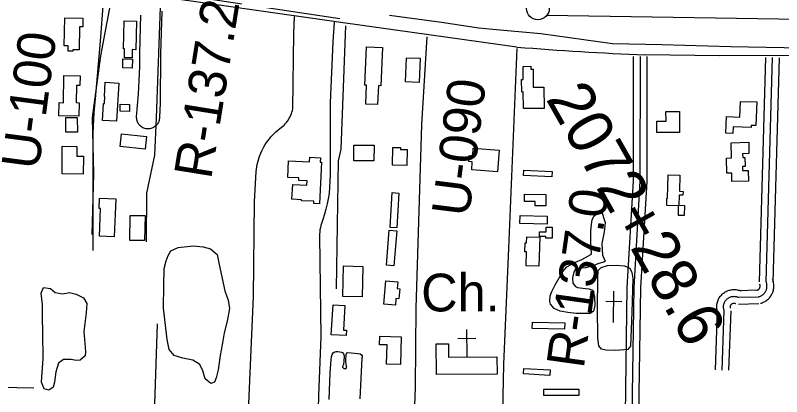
# Model space of a CAD drawing. Extents: x 3508733 to 3546731, y 546897 to 572481.
# Drawn here: x 3529654 to 3531340, y 561193 to 562032 of the extents above; entities that cross this region are included whole.
import ezdxf

# ---------------------------------------------------------------- set-up
doc = ezdxf.new("R2010")
doc.units = 0
for name, color, linetype in [('V-BLDG-OTLN', 7, 'Continuous'), ('V-DTCH-CNTR', 7, 'Continuous'), ('V-LEVE-TOET', 7, 'Continuous'), ('V-RIVR-RANG-IDEN', 7, 'Continuous'), ('V-ROAD-CNTR', 7, 'Continuous'), ('V-SITE-OTLN', 7, 'Continuous'), ('V-SITE-OTLN-IDEN', 7, 'Continuous'), ('V-SITE-VEGE', 7, 'Continuous'), ('V-SURV-IDEN', 7, 'Continuous'), ('V-SURV-LINE', 7, 'Continuous'), ('V-TOPO-SHOR', 7, 'Continuous')]:
    doc.layers.add(name, color=color, linetype=linetype)

msp = doc.modelspace()

# ---------------------------------------------------------------- linework, layer by layer
at = {"layer": 'V-BLDG-OTLN'}
for points in [[(3529762, 561965.5), (3529762.9, 562026.7), (3529803, 562026.1), (3529802.7, 562006.9), (3529795.4, 562007), (3529794.6, 561956.7), (3529781.1, 561956.9), (3529781, 561953.3), (3529770.3, 561953.4), (3529770.5, 561965.4)], [(3529892.3, 561958.8), (3529894, 562020.3), (3529921, 562019.5), (3529919.3, 561956.8), (3529911.7, 561957), (3529911.2, 561938.7), (3529894.2, 561939.2), (3529894.7, 561958.7)], [(3530423.5, 561879.1), (3530427.2, 561963), (3530462.1, 561961.4), (3530458.4, 561877.6), (3530453.2, 561877.9), (3530451.4, 561836), (3530425.4, 561837.1), (3530427.2, 561879)], [(3529911.6, 561916.5), (3529890.5, 561917.2), (3529891.1, 561936.9), (3529912.3, 561936.2)], [(3530545, 561937.9), (3530542.5, 561884.4), (3530512.6, 561885.8), (3530515.1, 561939.3)], [(3530793.3, 561914.3), (3530793.7, 561874.1), (3530817.4, 561874.3), (3530817.8, 561827.8), (3530772.1, 561827.3), (3530771.7, 561863.8), (3530768.3, 561863.7), (3530768, 561891), (3530771.6, 561891), (3530771.4, 561920.2), (3530788.7, 561920.3), (3530788.7, 561914.2)], [(3529794.4, 561840.1), (3529793.9, 561810.3), (3529749.8, 561811.1), (3529750.4, 561840.4), (3529760, 561840.2), (3529761.1, 561899.8), (3529796.6, 561899.1), (3529796.2, 561878.1), (3529789.2, 561878.3), (3529788.5, 561840.3)], [(3529882.1, 561883.1), (3529876.7, 561799.3), (3529845.8, 561801.3), (3529848.2, 561838.5), (3529850.3, 561838.3), (3529851.3, 561853.7), (3529850.2, 561853.8), (3529852.3, 561885.1)], [(3529905.3, 561821), (3529884.9, 561821.4), (3529885.2, 561836.7), (3529905.6, 561836.3)], [(3531285.4, 561841.8), (3531283.3, 561789.9), (3531273.1, 561790.3), (3531272.9, 561785.7), (3531233.7, 561787.2), (3531233.1, 561772.6), (3531217.7, 561773.2), (3531219.2, 561809.8), (3531248.2, 561808.6), (3531249.6, 561843.2)], [(3531115.4, 561820.9), (3531115.7, 561774.8), (3531065.9, 561774.5), (3531065.8, 561799.4), (3531086, 561799.5), (3531085.8, 561820.7)], [(3529790.9, 561775.2), (3529765.6, 561775), (3529765.3, 561807.4), (3529790.6, 561807.6)], [(3529940.1, 561737.8), (3529884.6, 561743.7), (3529887.6, 561771.4), (3529943.1, 561765.5)], [(3531230.3, 561718.7), (3531229.4, 561752.2), (3531267.8, 561753.2), (3531268.4, 561728.2), (3531254.5, 561727.9), (3531254.7, 561719.6), (3531259.5, 561719.8), (3531260, 561700.1), (3531254.2, 561699.9), (3531254.4, 561690.7), (3531266.6, 561691), (3531267.2, 561667.6), (3531230.8, 561666.7), (3531230.4, 561685.2), (3531219.9, 561684.9), (3531219.1, 561718.4)], [(3529804.2, 561722.7), (3529803.8, 561682.9), (3529757.1, 561683.4), (3529757.7, 561744.3), (3529789.6, 561744), (3529789.4, 561722.8)], [(3530443.5, 561746.5), (3530443.4, 561712.4), (3530398.7, 561712.5), (3530398.8, 561746.7)], [(3530516.1, 561737.2), (3530515.7, 561702.1), (3530484.1, 561702.4), (3530484.5, 561741.4), (3530502, 561741.3), (3530502, 561737.4)], [(3530715.3, 561688), (3530658.4, 561692.1), (3530659.7, 561710), (3530651.7, 561710.5), (3530652.7, 561723.8), (3530660.5, 561723.2), (3530661.8, 561740.2), (3530718.8, 561736.1)], [(3530255.6, 561712.5), (3530301.7, 561710.2), (3530302.2, 561720.2), (3530325.7, 561719), (3530325.2, 561709.3), (3530328.2, 561709.1), (3530323.8, 561618), (3530311.1, 561618.6), (3530311.3, 561623.2), (3530284, 561624.5), (3530284.1, 561626.5), (3530262.9, 561627.6), (3530264.5, 561660.1), (3530295.9, 561658.6), (3530296.3, 561668), (3530278.1, 561668.9), (3530278.4, 561674.5), (3530253.8, 561675.7)], [(3530772.7, 561691.7), (3530835.1, 561688.7), (3530834.5, 561676.8), (3530772.1, 561679.8)], [(3531116, 561680.8), (3531115.2, 561645.3), (3531123.4, 561645.1), (3531123.2, 561636.6), (3531114.6, 561636.8), (3531114.2, 561614.4), (3531126.2, 561614.2), (3531125.7, 561591.8), (3531113.1, 561592.1), (3531113.5, 561613.3), (3531087.5, 561613.8), (3531087.9, 561630), (3531089.3, 561629.9), (3531090.4, 561681.3)], [(3530498.3, 561641.4), (3530493.4, 561564.9), (3530478.7, 561565.8), (3530483.5, 561642.3)], [(3530774.5, 561639), (3530821.3, 561638.5), (3530821.1, 561613.2), (3530798.1, 561613.4), (3530798.2, 561622.8), (3530774.4, 561623)], [(3529875.2, 561628.9), (3529872, 561545), (3529839.3, 561546.2), (3529841.6, 561607.5), (3529838.6, 561607.6), (3529839.6, 561630.2)], [(3529939.6, 561591.7), (3529938.8, 561536.6), (3529906.5, 561537.1), (3529907.3, 561592.2)], [(3530765.1, 561592.3), (3530824.7, 561590.5), (3530824.2, 561572.6), (3530764.5, 561574.4)], [(3530835.4, 561566.2), (3530835.6, 561542), (3530821.5, 561541.9), (3530821.5, 561545.7), (3530807.3, 561545.6), (3530807.2, 561556.1), (3530822.1, 561556.2), (3530822.1, 561566.1)], [(3530470.6, 561482.7), (3530477, 561559.5), (3530493.4, 561558.1), (3530487, 561481.4)], [(3530807.9, 561544.2), (3530806.1, 561480.7), (3530778.3, 561481.5), (3530779.1, 561512.1), (3530775.1, 561512.2), (3530775.7, 561532.1), (3530779.2, 561532), (3530779.6, 561545.1)], [(3530417.5, 561412.8), (3530374.7, 561413.7), (3530376.2, 561481), (3530419, 561480)], [(3530465.4, 561396.6), (3530469.8, 561448.1), (3530495.9, 561445.8), (3530494.7, 561431.4), (3530499.9, 561430.9), (3530498, 561408.5), (3530491.6, 561409.1), (3530490.4, 561394.5)], [(3530349.3, 561329.6), (3530353.3, 561395.3), (3530379.4, 561393.7), (3530376.1, 561339.9), (3530382.7, 561339.5), (3530382, 561327.6)], [(3530791.9, 561357.5), (3530862.9, 561356), (3530862.6, 561341.9), (3530791.6, 561343.4)], [(3530503, 561325.3), (3530501.6, 561263.8), (3530471.2, 561264.5), (3530472.2, 561307.2), (3530455.5, 561307.5), (3530455.9, 561326.3)], [(3530607.4, 561280.2), (3530713.9, 561280.7), (3530714.1, 561242.6), (3530580.6, 561242), (3530580.3, 561309.7), (3530607.3, 561309.8)], [(3530830.2, 561240.1), (3530772.1, 561243.4), (3530772.7, 561255.4), (3530830.8, 561252)], [(3530893.7, 561196.1), (3530817.2, 561196.1), (3530817.2, 561209.7), (3530893.7, 561209.7)]]:
    msp.add_lwpolyline(points, close=True, dxfattribs=at)
at = {"layer": 'V-DTCH-CNTR'}
for points in [[(3529899.3, 559066.7), (3529908, 559319.9), (3529912.3, 559525.3), (3529918.8, 559751), (3529925.7, 560006.5), (3529931.1, 560239.5), (3529939.3, 560521.8), (3529945.6, 560722.2), (3529952.3, 560934.1), (3529960.7, 561154.4), (3529967.3, 561353.3)], [(3529695.3, 561212), (3529507.7, 561215.4)]]:
    msp.add_lwpolyline(points, dxfattribs=at)
at = {"layer": 'V-LEVE-TOET'}
msp.add_lwpolyline([(3530477.6, 562032.6), (3530592, 562017.4), (3530674.1, 562004.8), (3530705.2, 562002.1), (3530810.8, 561992.2), (3530968.1, 561970.7), (3531076.7, 561968.4), (3531228.3, 561963.9), (3531384.5, 561961.1), (3531547.2, 561962), (3531718.8, 561961.4), (3531875.6, 561959.8), (3532065.3, 561952), (3532263.7, 561948.1), (3532436.4, 561946.3), (3532586.2, 561946.6), (3532756.6, 561949.6), (3532872.4, 561947.8), (3533020.8, 561951.8)], dxfattribs=at)
at = {"layer": 'V-ROAD-CNTR'}
for points in [[(3530757.8, 561962.6), (3530375.4, 562015.6), (3529917.2, 562082.3), (3529550.4, 562141.6), (3529261.2, 562190.2), (3528940.5, 562241.7), (3528483.4, 562310), (3528326.5, 562333.9), (3528176, 562360.4)], [(3529869.8, 562092.3), (3529842, 561943.5), (3529823.3, 561807.8), (3529826.2, 561684), (3529822.9, 561550.5)], [(3529851.2, 562090.3), (3529847.9, 562062.2), (3529840.6, 561975.5), (3529829.7, 561848.8), (3529828.3, 561833.7), (3529827.1, 561818.6), (3529826.1, 561803.5), (3529825.4, 561788.4), (3529824.9, 561773.3), (3529824.7, 561758.2), (3529824.6, 561743), (3529824.9, 561727.9), (3529825.1, 561626.8), (3529825, 561515.1)], [(3529942.7, 561533.7), (3529943.9, 561641.1), (3529961.4, 561724.4), (3529964.7, 561806.7), (3529974.7, 562072)], [(3529976.4, 562041.4), (3529973.7, 561947.3), (3529972.6, 561839.4), (3529971.5, 561808), (3529971.4, 561805.7), (3529971.1, 561803.5), (3529970.7, 561801.3), (3529970, 561799.1), (3529969.2, 561797.1), (3529968.1, 561795.1), (3529966.9, 561793.2), (3529965.5, 561791.4), (3529964, 561789.7), (3529962.3, 561788.2), (3529960.5, 561786.9), (3529958.6, 561785.7), (3529956.6, 561784.7), (3529954.5, 561783.8), (3529952.4, 561783.2), (3529950.2, 561782.7), (3529947.9, 561782.5), (3529945.7, 561782.5), (3529943.4, 561782.6), (3529941.2, 561783), (3529939, 561783.5), (3529936.9, 561784.3), (3529934.9, 561785.2), (3529932.9, 561786.3), (3529931, 561787.6), (3529929.3, 561789.1), (3529927.7, 561790.6), (3529926.3, 561792.4), (3529925, 561794.2), (3529923.9, 561796.2), (3529923, 561798.2), (3529922.2, 561800.4), (3529921.7, 561802.5), (3529921.3, 561804.8), (3529921.2, 561807), (3529921.2, 561809.3), (3529925, 561859), (3529926.2, 561874.2), (3529927.1, 561889.4), (3529927.8, 561904.6), (3529928.3, 561919.8), (3529928.5, 561935.1), (3529928.5, 561950.3), (3529930.6, 562032.7)], [(3530190.6, 561719.4), (3530192.4, 561724.3), (3530194.3, 561729.2), (3530196.5, 561734), (3530198.8, 561738.7), (3530201.4, 561743.3), (3530204.1, 561747.9), (3530206.9, 561752.3), (3530210, 561756.6), (3530213.2, 561760.7), (3530216.6, 561764.8), (3530220.1, 561768.7), (3530223.8, 561772.4), (3530227.6, 561776), (3530231.6, 561779.5), (3530235.7, 561782.8), (3530239.9, 561786), (3530242.8, 561788.4), (3530245.5, 561791), (3530248.1, 561793.7), (3530250.6, 561796.6), (3530252.9, 561799.6), (3530255, 561802.7), (3530256.9, 561805.9), (3530258.7, 561809.2), (3530260.3, 561812.7), (3530261.7, 561816.2), (3530262.9, 561819.7), (3530264, 561823.4), (3530264.8, 561827), (3530266.9, 561992.4), (3530268.5, 562030.1)], [(3530355.8, 562017.3), (3530352.7, 561974.5), (3530347.2, 561840), (3530347.1, 561681.8), (3530344.8, 561640.5), (3530342.6, 561629), (3530340.1, 561617.5), (3530337.4, 561606), (3530334.4, 561594.7), (3530331.2, 561583.4), (3530329.4, 561578.9), (3530327.9, 561574.4), (3530326.6, 561569.9), (3530325.4, 561565.2), (3530324.5, 561560.6), (3530323.9, 561555.9), (3530323.4, 561551.1), (3530323.2, 561546.4), (3530326.6, 561324.7), (3530321.1, 561195.6)], [(3530380.9, 562009.4), (3530370.6, 561738.2), (3530364.6, 561712.1), (3530359.9, 561430.7)], [(3530559.4, 561985.5), (3530547.6, 561792.3), (3530535.1, 561388.4), (3530534, 561215.2), (3530518.9, 560778.5), (3530508.5, 560571.1), (3530504.1, 560303.2), (3530492.2, 560018.4), (3530481.7, 559698), (3530473.9, 559467.1), (3530461.8, 559158.8), (3530445.6, 558873.6)], [(3530757.4, 561959.2), (3530739.3, 561519.7), (3530728.1, 561264.8), (3530719.9, 560873.1), (3530708.5, 560417.6), (3530693.2, 560110.3), (3530682.3, 559812.2), (3530671.6, 559664.4), (3530658.8, 559202.3), (3530646.6, 558789.6)], [(3531013.8, 561941.6), (3531013.5, 561668), (3531000, 561433.7), (3530995.8, 561154.1), (3530984.3, 560918.8), (3530983.8, 560899.1)], [(3531028.8, 561941.6), (3531028.5, 561667.5), (3531015, 561433.1), (3531010.8, 561153.6), (3530999.3, 560918.3), (3530994.3, 560729), (3531028.8, 560673.8), (3531025.1, 560528.7), (3531013.8, 560411.7), (3531020.9, 560353.5)], [(3531043.8, 561941.6), (3531043.5, 561667.1), (3531030, 561432.6), (3531025.7, 561153.1), (3531014.2, 560917.7), (3531009.4, 560733.1), (3531043.9, 560677.9), (3531040.1, 560527.8), (3531028.9, 560411.9), (3531035.8, 560355.3)], [(3533658.4, 561907.9), (3533541.9, 561915.5), (3533395, 561913.3), (3533072.6, 561919.4), (3532755.8, 561921.3), (3532456.1, 561927.6), (3532040.3, 561932.9), (3531791.7, 561935.3), (3531484.6, 561944.3), (3531204.4, 561943.2), (3531039.6, 561945.3)], [(3531291.4, 561446.1), (3531305.4, 561940)], [(3531306.4, 561445.7), (3531320.4, 561939.6)], [(3531321.4, 561445.3), (3531335.4, 561939.2)], [(3530163.7, 561074.1), (3530171.2, 561245.4), (3530178.3, 561413.4), (3530180.4, 561622), (3530184.2, 561688.5), (3530184.7, 561693.8), (3530185.5, 561699), (3530186.5, 561704.2), (3530187.7, 561709.3), (3530189, 561714.4), (3530190.6, 561719.4)], [(3531293.9, 561398.7), (3531295.6, 561399.2), (3531297.7, 561400), (3531299.8, 561400.9), (3531301.8, 561401.9), (3531303.8, 561403), (3531305.7, 561404.2), (3531307.6, 561405.5), (3531309.3, 561406.9), (3531311, 561408.4), (3531312.6, 561410), (3531314, 561411.7), (3531315.4, 561413.5), (3531316.7, 561415.4), (3531317.9, 561417.3), (3531318.9, 561419.3), (3531319.9, 561421.4), (3531320.7, 561423.5), (3531321.4, 561425.6), (3531322, 561427.8), (3531322.4, 561430), (3531322.8, 561432.2), (3531323, 561434.5), (3531323, 561436.7), (3531323, 561439), (3531322.8, 561441.2), (3531322.5, 561443.5), (3531322, 561445.7), (3531321.5, 561447.9), (3531320.8, 561449.9), (3531320.4, 561450.9)], [(3531285.5, 561427.6), (3531286.5, 561427.8), (3531287, 561428), (3531287.5, 561428.2), (3531288, 561428.5), (3531288.4, 561428.7), (3531288.9, 561429), (3531289.3, 561429.3), (3531289.7, 561429.7), (3531290.1, 561430), (3531290.5, 561430.4), (3531290.9, 561430.8), (3531291.2, 561431.2), (3531291.5, 561431.7), (3531291.8, 561432.2), (3531292, 561432.6), (3531292.3, 561433.1), (3531292.5, 561433.6), (3531292.6, 561434.1), (3531292.8, 561434.7), (3531292.9, 561435.2), (3531293, 561435.7), (3531293, 561436.3), (3531293, 561436.8), (3531293, 561437.3), (3531293, 561437.9), (3531292.9, 561438.4), (3531292.8, 561438.9), (3531292.6, 561439.5), (3531292.4, 561440.1), (3531292.3, 561440.5)], [(3531289.7, 561413.2), (3531291, 561413.5), (3531292.4, 561414), (3531293.6, 561414.5), (3531294.9, 561415.2), (3531296.1, 561415.8), (3531297.3, 561416.6), (3531298.4, 561417.4), (3531299.5, 561418.3), (3531300.6, 561419.2), (3531301.5, 561420.2), (3531302.5, 561421.3), (3531303.3, 561422.4), (3531304.1, 561423.5), (3531304.8, 561424.7), (3531305.5, 561426), (3531306.1, 561427.2), (3531306.6, 561428.5), (3531307, 561429.9), (3531307.4, 561431.2), (3531307.7, 561432.6), (3531307.9, 561434), (3531308, 561435.4), (3531308, 561436.8), (3531308, 561438.2), (3531307.9, 561439.6), (3531307.7, 561440.9), (3531307.4, 561442.3), (3531307.1, 561443.7), (3531306.6, 561445), (3531306.4, 561445.7)], [(3531199.9, 561377.6), (3531199.3, 561379.3), (3531198.7, 561381.4), (3531198.2, 561383.6), (3531197.8, 561385.8), (3531197.6, 561388.1), (3531197.4, 561390.3), (3531197.5, 561392.6), (3531197.6, 561394.8), (3531197.9, 561397), (3531198.3, 561399.2), (3531198.9, 561401.4), (3531199.6, 561403.5), (3531200.4, 561405.6), (3531201.3, 561407.7), (3531202.3, 561409.7), (3531203.5, 561411.6), (3531204.7, 561413.4), (3531206.1, 561415.2), (3531207.6, 561416.9), (3531209.2, 561418.5), (3531210.8, 561420), (3531212.6, 561421.4), (3531214.4, 561422.7), (3531216.3, 561423.9), (3531218.3, 561425), (3531220.3, 561425.9), (3531222.4, 561426.7), (3531224.5, 561427.5), (3531226.7, 561428), (3531228.9, 561428.5), (3531231.1, 561428.8), (3531233.3, 561429), (3531235.5, 561429.1), (3531237.8, 561429), (3531240, 561428.8), (3531242.2, 561428.5), (3531244.4, 561428), (3531246.6, 561427.4), (3531248.7, 561426.7), (3531250.6, 561425.9), (3531251.2, 561425.7)], [(3531214, 561382.6), (3531213.6, 561383.9), (3531213.2, 561385.2), (3531212.9, 561386.5), (3531212.7, 561387.9), (3531212.5, 561389.2), (3531212.5, 561390.6), (3531212.5, 561391.9), (3531212.6, 561393.3), (3531212.7, 561394.7), (3531213, 561396), (3531213.3, 561397.3), (3531213.7, 561398.6), (3531214.2, 561399.9), (3531214.8, 561401.1), (3531215.4, 561402.3), (3531216.1, 561403.5), (3531216.9, 561404.6), (3531217.7, 561405.7), (3531218.6, 561406.7), (3531219.5, 561407.7), (3531220.6, 561408.6), (3531221.6, 561409.4), (3531222.7, 561410.2), (3531223.9, 561410.9), (3531225.1, 561411.6), (3531226.3, 561412.2), (3531227.5, 561412.7), (3531228.8, 561413.1), (3531230.1, 561413.4), (3531231.5, 561413.7), (3531232.8, 561413.9), (3531234.2, 561414), (3531235.5, 561414.1), (3531236.9, 561414), (3531238.2, 561413.9), (3531239.6, 561413.7), (3531240.9, 561413.4), (3531242.2, 561413.1), (3531243.5, 561412.6), (3531244.8, 561412.1), (3531245.1, 561412)], [(3531244.7, 561427), (3531289.3, 561428.1)], [(3531245.1, 561412), (3531289.7, 561413.2)], [(3531228.2, 561387.7), (3531227.8, 561388.5), (3531227.7, 561389), (3531227.6, 561389.5), (3531227.5, 561389.9), (3531227.5, 561390.4), (3531227.5, 561390.9), (3531227.5, 561391.3), (3531227.5, 561391.8), (3531227.6, 561392.3), (3531227.6, 561392.8), (3531227.8, 561393.2), (3531227.9, 561393.7), (3531228.1, 561394.1), (3531228.3, 561394.5), (3531228.5, 561395), (3531228.7, 561395.4), (3531229, 561395.8), (3531229.3, 561396.1), (3531229.6, 561396.5), (3531229.9, 561396.8), (3531230.3, 561397.2), (3531230.7, 561397.4), (3531231, 561397.7), (3531231.4, 561398), (3531231.9, 561398.2), (3531232.3, 561398.4), (3531232.7, 561398.6), (3531233.2, 561398.7), (3531233.6, 561398.9), (3531234.1, 561399), (3531234.6, 561399), (3531235, 561399.1), (3531235.5, 561399.1), (3531236, 561399.1), (3531236.5, 561399), (3531236.9, 561398.9), (3531237.4, 561398.8), (3531237.9, 561398.7), (3531238.3, 561398.6), (3531238.9, 561398.3), (3531239, 561398.3)], [(3531245.5, 561397), (3531290.1, 561398.2)], [(3531194.4, 561252.3), (3531199, 561383.2)], [(3531209.4, 561251.8), (3531214, 561382.6)], [(3531224.4, 561251.3), (3531229, 561382.1)], [(3530321.1, 561195.6), (3530316.6, 561017.9), (3530307.5, 560836.5), (3530301.5, 560617.9)]]:
    msp.add_lwpolyline(points, dxfattribs=at)
msp.add_arc((3531371.2, 569646.9), 7708.7, 265.43641, 267.53528, dxfattribs=at)
at = {"layer": 'V-SITE-OTLN'}
for p, q in [((3530970.4, 561356.3), (3530971.2, 561425.1)), ((3530988.7, 561402), (3530953.2, 561402.4)), ((3530648.3, 561280.9), (3530647.3, 561340.9)), ((3530667.7, 561321.2), (3530627.7, 561320.6))]:
    msp.add_line(p, q, dxfattribs=at)
msp.add_lwpolyline([(3531002.2, 561297.3), (3530975.1, 561295.2), (3530953.6, 561295.8), (3530944.2, 561297.9), (3530938, 561305.4), (3530935.8, 561321.9), (3530934.9, 561388.1), (3530935.6, 561454.4), (3530936.9, 561470.8), (3530942.9, 561477.4), (3530957.4, 561482), (3530977.4, 561483), (3530994.7, 561481.2), (3531006, 561476.4), (3531010.6, 561466.5), (3531012.8, 561453.2), (3531010.9, 561379.5), (3531007.4, 561304.3)], close=True, dxfattribs=at)
at = {"layer": 'V-SITE-VEGE'}
for points in [[(3530920.3, 561506), (3530921.8, 561506.8), (3530921.9, 561509.2), (3530921.9, 561512.7), (3530920.8, 561517.7), (3530920.1, 561524.4), (3530920.6, 561541.9), (3530920.8, 561558.3), (3530921.7, 561572), (3530923.4, 561582.5), (3530927.4, 561590.2), (3530932.9, 561594.9), (3530939.5, 561598.3), (3530944.6, 561599.8), (3530948.4, 561587.7), (3530951.8, 561576.3), (3530949.6, 561555.7), (3530944.3, 561530), (3530946.4, 561504.6), (3530951.7, 561491.7), (3530949.4, 561489), (3530938, 561486.4), (3530922.3, 561480.7), (3530908.6, 561476.5), (3530900.5, 561476.2), (3530892.2, 561475.5), (3530886.8, 561473.6), (3530883.2, 561467), (3530880.3, 561454.9), (3530880.6, 561443.2), (3530886.4, 561435.8), (3530891.4, 561433.4), (3530903.1, 561432.1), (3530916.4, 561430.8), (3530924.5, 561428), (3530928.7, 561411.9), (3530928.9, 561393.6), (3530926, 561381.5), (3530918.9, 561376.1), (3530888.5, 561376), (3530870.2, 561378.2), (3530853.1, 561381.5), (3530839.5, 561387.5), (3530831.4, 561396.5), (3530830.2, 561402.4), (3530830.8, 561414.9), (3530834.8, 561425), (3530842.3, 561439.3), (3530859, 561468.8), (3530867.7, 561479.3), (3530886.9, 561489.6), (3530901, 561495.3)], [(3530102.5, 561484), (3530115.6, 561426.3), (3530122.9, 561405.6), (3530125.5, 561387.1), (3530120.4, 561359.1), (3530114, 561333.8), (3530111, 561316), (3530107.4, 561295.5), (3530105.2, 561283.9), (3530100.8, 561252.4), (3530096.5, 561234.6), (3530092.3, 561225.1), (3530084.7, 561222.4), (3530071.8, 561232.8), (3530066.5, 561250), (3530060.5, 561263.8), (3530044.8, 561273.5), (3530022.9, 561277.8), (3530003.8, 561284.2), (3529993, 561297.3), (3529988.4, 561319.3), (3529980.2, 561387.9), (3529980.7, 561437.9), (3529981.8, 561475.6), (3529986, 561492), (3529990.3, 561504.3), (3529996.6, 561514.5), (3530012.4, 561521.9), (3530045.3, 561525), (3530067.2, 561522.7), (3530083.6, 561518.4), (3530098.6, 561505.9)], [(3529804.9, 561336.9), (3529808.6, 561293), (3529807.8, 561282.8), (3529796.7, 561273.3), (3529787.8, 561272.7), (3529776.9, 561274.9), (3529760.4, 561275), (3529749.4, 561266.9), (3529743.7, 561247.8), (3529740.8, 561225.2), (3529737.2, 561214.3), (3529728.2, 561207.5), (3529718, 561210.4), (3529712, 561225.5), (3529715.2, 561277.5), (3529715.1, 561333), (3529714.1, 561370.7), (3529714.4, 561396.1), (3529711.2, 561420.8), (3529716.1, 561433.8), (3529731.9, 561431.6), (3529742.1, 561422.5), (3529757.8, 561419.6), (3529773.6, 561422.2), (3529787.9, 561418.7), (3529804.3, 561410.9), (3529811.7, 561398.5), (3529810.1, 561378)]]:
    msp.add_lwpolyline(points, close=True, dxfattribs=at)
at = {"layer": 'V-SURV-LINE'}
msp.add_lwpolyline([(3533928.9, 561983), (3530823.7, 562032.4)], dxfattribs=at)
msp.add_circle((3530804, 562047.7), 25, dxfattribs=at)
at = {"layer": 'V-TOPO-SHOR'}
for points in [[(3528983.2, 562242.4), (3529157.2, 562216.8), (3529382.3, 562179.6), (3529591.1, 562148.8), (3529870.2, 562102.9), (3530089.2, 562067.9), (3530368.2, 562025.4)], [(3530344.5, 561187.3), (3530347.3, 561245.7), (3530349.2, 561275), (3530350, 561281.1), (3530351.6, 561285.9), (3530353.7, 561289.7), (3530355.5, 561291), (3530360.1, 561292.4), (3530364.1, 561292.4), (3530368.5, 561291.9), (3530372, 561291.3), (3530374.1, 561290.3), (3530375.1, 561289.5), (3530376.6, 561287.2), (3530377.6, 561283.3), (3530377.8, 561281.3), (3530376.1, 561264), (3530375.6, 561262.5), (3530374.8, 561261.4), (3530374.3, 561259.9), (3530374.3, 561259.4), (3530374.3, 561258.4), (3530376.8, 561255), (3530380.3, 561255), (3530382.1, 561255.5), (3530382.7, 561256.8), (3530382.9, 561257.5), (3530383.2, 561259.1), (3530383.4, 561259.8), (3530381.7, 561262.1), (3530382, 561262.9), (3530381.8, 561273.1), (3530382.2, 561286.4), (3530383, 561288.4), (3530383.8, 561289.7), (3530386.1, 561290.4), (3530408, 561288.4), (3530413.3, 561287.3), (3530415.8, 561285.2), (3530417.1, 561283.2), (3530417.1, 561280.4), (3530416.8, 561277.8)], [(3530416.8, 561277.8), (3530412.6, 561188.6)]]:
    msp.add_lwpolyline(points, dxfattribs=at)

# ---------------------------------------------------------------- texts
at = {"layer": 'V-RIVR-RANG-IDEN'}
for s, rotation, p in [('R-137.2', 80.8606, (3530084.9, 561669.9)), ('U-100', 82.4363, (3529705.5, 561690.6)), ('U-090', 82.7753, (3530652.3, 561587.2)), ('R-137.0', 81.9921, (3530904.7, 561253.4))]:
    msp.add_text(s, height=83, rotation=rotation, dxfattribs=at).set_placement(p)
at = {"layer": 'V-SITE-OTLN-IDEN'}
msp.add_text('Ch.', height=83, dxfattribs=at).set_placement((3530547.2, 561380.9))
at = {"layer": 'V-SURV-IDEN'}
msp.add_text('2072+28.6', height=100, rotation=299.5755, dxfattribs=at).set_placement((3530820.3, 561849))

doc.saveas('drawing.dxf')
